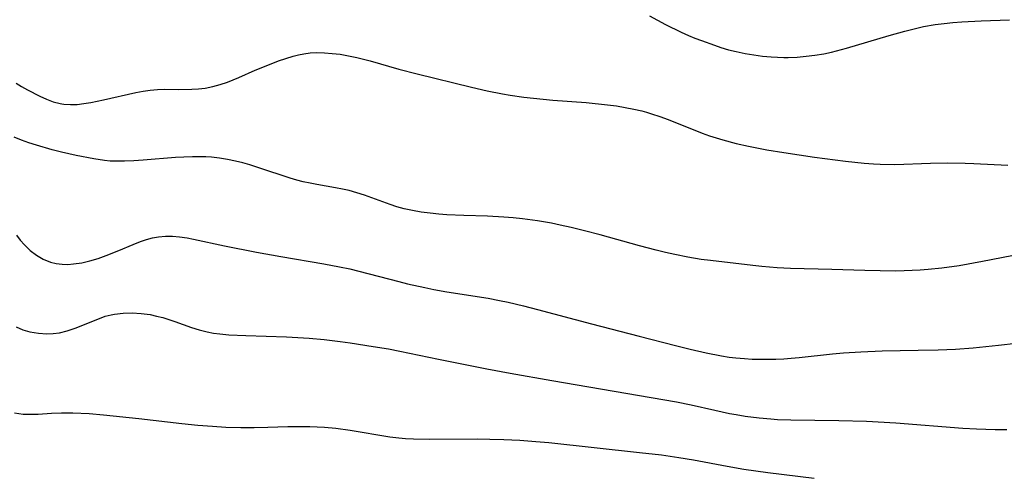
# Model space of a CAD drawing. Header units: metres. Extents: x 1073367 to 1082519, y 1569854 to 1574957.
# Tile 601 of 656: x 1078870 to 1079074, y 1573598 to 1573693. Entities that reach past the tile are written whole.
import ezdxf

# ---------------------------------------------------------------- set-up
doc = ezdxf.new("R2010")
doc.units = ezdxf.units.M
doc.layers.add('CGG_CurvaNivelLidar_v1', color=253, linetype='Continuous', lineweight=30)

msp = doc.modelspace()

# ---------------------------------------------------------------- linework, layer by layer
at = {"layer": 'CGG_CurvaNivelLidar_v1'}
for p, q in [((1079000.5958, 1573693.3337, 77), (1079003.9497, 1573691.5534, 77)), ((1079063.5934, 1573691.9446, 77), (1079065.4298, 1573692.0795, 77)), ((1079065.4298, 1573692.0795, 77), (1079069.5019, 1573692.2963, 77)), ((1079069.5019, 1573692.2963, 77), (1079075.3899, 1573692.514, 77)), ((1079003.9497, 1573691.5534, 77), (1079007.148, 1573689.9591, 77)), ((1079007.148, 1573689.9591, 77), (1079008.6727, 1573689.2708, 77)), ((1079050.3684, 1573689.222, 77), (1079053.5956, 1573690.1312, 77)), ((1079053.5956, 1573690.1312, 77), (1079054.9856, 1573690.5009, 77)), ((1079054.9856, 1573690.5009, 77), (1079057.4926, 1573691.0916, 77)), ((1079057.4926, 1573691.0916, 77), (1079059.9437, 1573691.5333, 77)), ((1079059.9437, 1573691.5333, 77), (1079061.7638, 1573691.7684, 77)), ((1079061.7638, 1573691.7684, 77), (1079063.5934, 1573691.9446, 77)), ((1079008.6727, 1573689.2708, 77), (1079010.0221, 1573688.7067, 77)), ((1079010.0221, 1573688.7067, 77), (1079011.384, 1573688.1739, 77)), ((1079011.384, 1573688.1739, 77), (1079014.0967, 1573687.198, 77)), ((1079041.5012, 1573686.5902, 77), (1079050.3684, 1573689.222, 77)), ((1079014.0967, 1573687.198, 77), (1079015.446, 1573686.7569, 77)), ((1079015.446, 1573686.7569, 77), (1079017.0222, 1573686.2905, 77)), ((1079017.0222, 1573686.2905, 77), (1079018.6121, 1573685.8828, 77)), ((1079018.6121, 1573685.8828, 77), (1079020.4545, 1573685.4958, 77)), ((1079038.4012, 1573685.7981, 77), (1079041.5012, 1573686.5902, 77)), ((1078922.0036, 1573683.3829, 76.5), (1078923.5397, 1573683.9531, 76.5)), ((1078923.5397, 1573683.9531, 76.5), (1078925.0792, 1573684.4769, 76.5)), ((1078925.0792, 1573684.4769, 76.5), (1078926.6196, 1573684.941, 76.5)), ((1078926.6196, 1573684.941, 76.5), (1078927.6987, 1573685.2192, 76.5)), ((1078927.6987, 1573685.2192, 76.5), (1078928.7844, 1573685.4387, 76.5)), ((1078928.7844, 1573685.4387, 76.5), (1078930.1247, 1573685.605, 76.5)), ((1078930.1247, 1573685.605, 76.5), (1078931.4817, 1573685.6724, 76.5)), ((1078931.4817, 1573685.6724, 76.5), (1078933.09, 1573685.6486, 76.5)), ((1078933.09, 1573685.6486, 76.5), (1078934.71, 1573685.5318, 76.5)), ((1078934.71, 1573685.5318, 76.5), (1078936.3367, 1573685.3347, 76.5)), ((1078936.3367, 1573685.3347, 76.5), (1078938.4153, 1573684.978, 76.5)), ((1078938.4153, 1573684.978, 76.5), (1078939.7943, 1573684.6814, 76.5)), ((1078939.7943, 1573684.6814, 76.5), (1078942.5944, 1573683.9684, 76.5)), ((1078942.5944, 1573683.9684, 76.5), (1078948.5724, 1573682.2502, 76.5)), ((1079020.4545, 1573685.4958, 77), (1079022.2576, 1573685.1893, 77)), ((1079022.2576, 1573685.1893, 77), (1079024.0699, 1573684.9471, 77)), ((1079024.0699, 1573684.9471, 77), (1079025.8884, 1573684.7743, 77)), ((1079025.8884, 1573684.7743, 77), (1079028.483, 1573684.6705, 77)), ((1079028.483, 1573684.6705, 77), (1079029.4072, 1573684.6799, 77)), ((1079029.4072, 1573684.6799, 77), (1079031.2635, 1573684.763, 77)), ((1079031.2635, 1573684.763, 77), (1079033.1176, 1573684.9227, 77)), ((1079033.1176, 1573684.9227, 77), (1079034.9663, 1573685.1553, 77)), ((1079034.9663, 1573685.1553, 77), (1079036.8061, 1573685.4638, 77)), ((1079036.8061, 1573685.4638, 77), (1079038.4012, 1573685.7981, 77)), ((1078915.2881, 1573680.526, 76.5), (1078918.6792, 1573682.0299, 76.5)), ((1078918.6792, 1573682.0299, 76.5), (1078922.0036, 1573683.3829, 76.5)), ((1078948.5724, 1573682.2502, 76.5), (1078952.3192, 1573681.2707, 76.5)), ((1078912.9841, 1573679.5715, 76.5), (1078915.2881, 1573680.526, 76.5)), ((1078952.3192, 1573681.2707, 76.5), (1078963.6567, 1573678.4639, 76.5)), ((1078869.054, 1573679.3542, 76.5), (1078870.2168, 1573678.618, 76.5)), ((1078870.2168, 1573678.618, 76.5), (1078871.4169, 1573677.9478, 76.5)), ((1078871.4169, 1573677.9478, 76.5), (1078874.0061, 1573676.6341, 76.5)), ((1078895.4308, 1573677.6575, 76.5), (1078896.9352, 1573677.8831, 76.5)), ((1078896.9352, 1573677.8831, 76.5), (1078898.4372, 1573678.0237, 76.5)), ((1078898.4372, 1573678.0237, 76.5), (1078899.886, 1573678.0661, 76.5)), ((1078899.886, 1573678.0661, 76.5), (1078902.7854, 1573678.0249, 76.5)), ((1078902.7854, 1573678.0249, 76.5), (1078905.5717, 1573678.0548, 76.5)), ((1078905.5717, 1573678.0548, 76.5), (1078906.9567, 1573678.1389, 76.5)), ((1078906.9567, 1573678.1389, 76.5), (1078908.3332, 1573678.3019, 76.5)), ((1078908.3332, 1573678.3019, 76.5), (1078909.9018, 1573678.6126, 76.5)), ((1078909.9018, 1573678.6126, 76.5), (1078911.4527, 1573679.042, 76.5)), ((1078911.4527, 1573679.042, 76.5), (1078912.9841, 1573679.5715, 76.5)), ((1078963.6567, 1573678.4639, 76.5), (1078966.9135, 1573677.7246, 76.5)), ((1078966.9135, 1573677.7246, 76.5), (1078970.1054, 1573677.1047, 76.5)), ((1078874.0061, 1573676.6341, 76.5), (1078875.3859, 1573676.0062, 76.5)), ((1078875.3859, 1573676.0062, 76.5), (1078876.7839, 1573675.4738, 76.5)), ((1078884.5646, 1573675.3413, 76.5), (1078887.2065, 1573675.8689, 76.5)), ((1078887.2065, 1573675.8689, 76.5), (1078893.9243, 1573677.3707, 76.5)), ((1078893.9243, 1573677.3707, 76.5), (1078895.4308, 1573677.6575, 76.5)), ((1078970.1054, 1573677.1047, 76.5), (1078971.6668, 1573676.845, 76.5)), ((1078971.6668, 1573676.845, 76.5), (1078974.4822, 1573676.4389, 76.5)), ((1078974.4822, 1573676.4389, 76.5), (1078978.522, 1573675.9705, 76.5)), ((1078978.522, 1573675.9705, 76.5), (1078980.5199, 1573675.7897, 76.5)), ((1078980.5199, 1573675.7897, 76.5), (1078987.4683, 1573675.2903, 76.5)), ((1078876.7839, 1573675.4738, 76.5), (1078878.2108, 1573675.0856, 76.5)), ((1078878.2108, 1573675.0856, 76.5), (1078878.5734, 1573675.0175, 76.5)), ((1078878.5734, 1573675.0175, 76.5), (1078878.9475, 1573674.9611, 76.5)), ((1078878.9475, 1573674.9611, 76.5), (1078880.3512, 1573674.8671, 76.5)), ((1078880.3512, 1573674.8671, 76.5), (1078881.7393, 1573674.9274, 76.5)), ((1078881.7393, 1573674.9274, 76.5), (1078883.1443, 1573675.0982, 76.5)), ((1078883.1443, 1573675.0982, 76.5), (1078884.5646, 1573675.3413, 76.5)), ((1078987.4683, 1573675.2903, 76.5), (1078991.9082, 1573674.8311, 76.5)), ((1078991.9082, 1573674.8311, 76.5), (1078993.7375, 1573674.5899, 76.5)), ((1078993.7375, 1573674.5899, 76.5), (1078995.5562, 1573674.3029, 76.5)), ((1078995.5562, 1573674.3029, 76.5), (1078997.3603, 1573673.9535, 76.5)), ((1078997.3603, 1573673.9535, 76.5), (1078998.9844, 1573673.5656, 76.5)), ((1078998.9844, 1573673.5656, 76.5), (1079000.0071, 1573673.2828, 76.5)), ((1079000.0071, 1573673.2828, 76.5), (1079001.0227, 1573672.9735, 76.5)), ((1079001.0227, 1573672.9735, 76.5), (1079002.7418, 1573672.39, 76.5)), ((1079002.7418, 1573672.39, 76.5), (1079004.446, 1573671.7541, 76.5)), ((1079004.446, 1573671.7541, 76.5), (1079011.5555, 1573668.9341, 76.5)), ((1078870.1718, 1573667.5059, 76), (1078868.6518, 1573668.0973, 76)), ((1078871.7074, 1573666.9542, 76), (1078870.1718, 1573667.5059, 76)), ((1079011.5555, 1573668.9341, 76.5), (1079013.0769, 1573668.3888, 76.5)), ((1079013.0769, 1573668.3888, 76.5), (1079015.8025, 1573667.5231, 76.5)), ((1079015.8025, 1573667.5231, 76.5), (1079018.5993, 1573666.768, 76.5)), ((1078873.3168, 1573666.428, 76), (1078871.7074, 1573666.9542, 76)), ((1078876.5696, 1573665.4905, 76), (1078873.3168, 1573666.428, 76)), ((1078878.5142, 1573664.9936, 76), (1078876.5696, 1573665.4905, 76)), ((1079018.5993, 1573666.768, 76.5), (1079021.1406, 1573666.2023, 76.5)), ((1079021.1406, 1573666.2023, 76.5), (1079024.9328, 1573665.4866, 76.5)), ((1079024.9328, 1573665.4866, 76.5), (1079028.4901, 1573664.905, 76.5)), ((1078881.5697, 1573664.2991, 76), (1078878.5142, 1573664.9936, 76)), ((1078885.1797, 1573663.5893, 76), (1078881.5697, 1573664.2991, 76)), ((1078887.4546, 1573663.2492, 76), (1078885.1797, 1573663.5893, 76)), ((1078902.1718, 1573663.8591, 76), (1078895.4718, 1573663.3202, 76)), ((1078903.926, 1573663.9594, 76), (1078902.1718, 1573663.8591, 76)), ((1078905.678, 1573664.0185, 76), (1078903.926, 1573663.9594, 76)), ((1078907.4258, 1573664.02, 76), (1078905.678, 1573664.0185, 76)), ((1078908.4528, 1573663.986, 76), (1078907.4258, 1573664.02, 76)), ((1078909.6175, 1573663.909, 76), (1078908.4528, 1573663.986, 76)), ((1078911.3079, 1573663.7179, 76), (1078909.6175, 1573663.909, 76)), ((1078912.9884, 1573663.4439, 76), (1078911.3079, 1573663.7179, 76)), ((1078914.6581, 1573663.0983, 76), (1078912.9884, 1573663.4439, 76)), ((1079028.4901, 1573664.905, 76.5), (1079034.8986, 1573663.9764, 76.5)), ((1079034.8986, 1573663.9764, 76.5), (1079041.3016, 1573663.1204, 76.5)), ((1078888.58, 1573663.1457, 76), (1078887.4546, 1573663.2492, 76)), ((1078889.6955, 1573663.0964, 76), (1078888.58, 1573663.1457, 76)), ((1078891.6085, 1573663.1015, 76), (1078889.6955, 1573663.0964, 76)), ((1078893.5351, 1573663.1857, 76), (1078891.6085, 1573663.1015, 76)), ((1078895.4718, 1573663.3202, 76), (1078893.5351, 1573663.1857, 76)), ((1078916.1235, 1573662.7392, 76), (1078914.6581, 1573663.0983, 76)), ((1078917.5786, 1573662.3346, 76), (1078916.1235, 1573662.7392, 76)), ((1078919.4714, 1573661.7442, 76), (1078917.5786, 1573662.3346, 76)), ((1078926.0116, 1573659.5585, 76), (1078919.4714, 1573661.7442, 76)), ((1079041.3016, 1573663.1204, 76.5), (1079045.1924, 1573662.6867, 76.5)), ((1079045.1924, 1573662.6867, 76.5), (1079047.1402, 1573662.5368, 76.5)), ((1079047.1402, 1573662.5368, 76.5), (1079048.5126, 1573662.4718, 76.5)), ((1079048.5126, 1573662.4718, 76.5), (1079051.5501, 1573662.4525, 76.5)), ((1079051.5501, 1573662.4525, 76.5), (1079058.9798, 1573662.6982, 76.5)), ((1079058.9798, 1573662.6982, 76.5), (1079062.5658, 1573662.7384, 76.5)), ((1079062.5658, 1573662.7384, 76.5), (1079066.1535, 1573662.6889, 76.5)), ((1079066.1535, 1573662.6889, 76.5), (1079067.9466, 1573662.6312, 76.5)), ((1079067.9466, 1573662.6312, 76.5), (1079075.0025, 1573662.2494, 76.5)), ((1078927.3491, 1573659.1656, 76), (1078926.0116, 1573659.5585, 76)), ((1078928.6946, 1573658.8178, 76), (1078927.3491, 1573659.1656, 76)), ((1078930.1024, 1573658.5132, 76), (1078928.6946, 1573658.8178, 76)), ((1078931.5178, 1573658.2516, 76), (1078930.1024, 1573658.5132, 76)), ((1078935.4212, 1573657.5949, 76), (1078931.5178, 1573658.2516, 76)), ((1078936.8382, 1573657.3212, 76), (1078935.4212, 1573657.5949, 76)), ((1078938.2428, 1573656.9976, 76), (1078936.8382, 1573657.3212, 76)), ((1078939.8421, 1573656.5442, 76), (1078938.2428, 1573656.9976, 76)), ((1078941.4229, 1573656.0193, 76), (1078939.8421, 1573656.5442, 76)), ((1078946.7462, 1573654.0699, 76), (1078941.4229, 1573656.0193, 76)), ((1078948.1631, 1573653.6246, 76), (1078946.7462, 1573654.0699, 76)), ((1078949.6275, 1573653.2329, 76), (1078948.1631, 1573653.6246, 76)), ((1078951.4069, 1573652.8453, 76), (1078949.6275, 1573653.2329, 76)), ((1078953.2069, 1573652.5319, 76), (1078951.4069, 1573652.8453, 76)), ((1078955.0222, 1573652.2797, 76), (1078953.2069, 1573652.5319, 76)), ((1078956.8489, 1573652.0804, 76), (1078955.0222, 1573652.2797, 76)), ((1078958.5194, 1573651.9428, 76), (1078956.8489, 1573652.0804, 76)), ((1078962.0672, 1573651.7868, 76), (1078958.5194, 1573651.9428, 76)), ((1078966.9508, 1573651.675, 76), (1078962.0672, 1573651.7868, 76)), ((1078970.3277, 1573651.4953, 76), (1078966.9508, 1573651.675, 76)), ((1078972.2896, 1573651.3368, 76), (1078970.3277, 1573651.4953, 76)), ((1078974.2477, 1573651.1382, 76), (1078972.2896, 1573651.3368, 76)), ((1078977.3312, 1573650.7182, 76), (1078974.2477, 1573651.1382, 76)), ((1078980.262, 1573650.1903, 76), (1078977.3312, 1573650.7182, 76)), ((1078982.0589, 1573649.8191, 76), (1078980.262, 1573650.1903, 76)), ((1078984.3559, 1573649.3038, 76), (1078982.0589, 1573649.8191, 76)), ((1078987.0965, 1573648.6383, 76), (1078984.3559, 1573649.3038, 76)), ((1078869.1206, 1573647.7509, 75.5), (1078869.9257, 1573646.7065, 75.5)), ((1078896.1233, 1573646.8138, 75.5), (1078897.3887, 1573647.1556, 75.5)), ((1078897.3887, 1573647.1556, 75.5), (1078898.6664, 1573647.3907, 75.5)), ((1078898.6664, 1573647.3907, 75.5), (1078900.1067, 1573647.5057, 75.5)), ((1078900.1067, 1573647.5057, 75.5), (1078901.5618, 1573647.4868, 75.5)), ((1078901.5618, 1573647.4868, 75.5), (1078903.028, 1573647.361, 75.5)), ((1078903.028, 1573647.361, 75.5), (1078904.5807, 1573647.1391, 75.5)), ((1078904.5807, 1573647.1391, 75.5), (1078905.8885, 1573646.904, 75.5)), ((1078990.3709, 1573647.7754, 76), (1078987.0965, 1573648.6383, 76)), ((1078998.5228, 1573645.4989, 76), (1078990.3709, 1573647.7754, 76)), ((1078869.9257, 1573646.7065, 75.5), (1078870.7767, 1573645.7212, 75.5)), ((1078870.7767, 1573645.7212, 75.5), (1078871.9668, 1573644.5558, 75.5)), ((1078890.3868, 1573644.5181, 75.5), (1078893.3737, 1573645.8039, 75.5)), ((1078893.3737, 1573645.8039, 75.5), (1078894.8673, 1573646.3894, 75.5)), ((1078894.8673, 1573646.3894, 75.5), (1078896.1233, 1573646.8138, 75.5)), ((1078905.8885, 1573646.904, 75.5), (1078912.3143, 1573645.5384, 75.5)), ((1078912.3143, 1573645.5384, 75.5), (1078919.0032, 1573644.2209, 75.5)), ((1079001.973, 1573644.5955, 76), (1078998.5228, 1573645.4989, 76)), ((1078871.9668, 1573644.5558, 75.5), (1078873.2906, 1573643.5521, 75.5)), ((1078873.2906, 1573643.5521, 75.5), (1078874.7188, 1573642.7402, 75.5)), ((1078886.0933, 1573642.8824, 75.5), (1078887.7896, 1573643.4671, 75.5)), ((1078887.7896, 1573643.4671, 75.5), (1078890.3868, 1573644.5181, 75.5)), ((1078919.0032, 1573644.2209, 75.5), (1078924.0427, 1573643.3075, 75.5)), ((1078924.0427, 1573643.3075, 75.5), (1078932.9381, 1573641.7733, 75.5)), ((1079003.9023, 1573644.1241, 76), (1079001.973, 1573644.5955, 76)), ((1079005.8375, 1573643.6844, 76), (1079003.9023, 1573644.1241, 76)), ((1079008.5588, 1573643.139, 76), (1079005.8375, 1573643.6844, 76)), ((1079011.2984, 1573642.6946, 76), (1079008.5588, 1573643.139, 76)), ((1079077.9843, 1573643.8599, 76), (1079069.7506, 1573642.2339, 76)), ((1078874.7188, 1573642.7402, 75.5), (1078876.2322, 1573642.1356, 75.5)), ((1078876.2322, 1573642.1356, 75.5), (1078877.4092, 1573641.8346, 75.5)), ((1078877.4092, 1573641.8346, 75.5), (1078878.617, 1573641.6715, 75.5)), ((1078878.617, 1573641.6715, 75.5), (1078879.7973, 1573641.6476, 75.5)), ((1078879.7973, 1573641.6476, 75.5), (1078880.9942, 1573641.733, 75.5)), ((1078880.9942, 1573641.733, 75.5), (1078882.6847, 1573641.9938, 75.5)), ((1078882.6847, 1573641.9938, 75.5), (1078884.3881, 1573642.3856, 75.5)), ((1078884.3881, 1573642.3856, 75.5), (1078886.0933, 1573642.8824, 75.5)), ((1078932.9381, 1573641.7733, 75.5), (1078936.2294, 1573641.1544, 75.5)), ((1078936.2294, 1573641.1544, 75.5), (1078938.3956, 1573640.7007, 75.5)), ((1079013.2362, 1573642.4301, 76), (1079011.2984, 1573642.6946, 76)), ((1079022.0705, 1573641.3846, 76), (1079013.2362, 1573642.4301, 76)), ((1079023.9227, 1573641.189, 76), (1079022.0705, 1573641.3846, 76)), ((1079027.1427, 1573640.9242, 76), (1079023.9227, 1573641.189, 76)), ((1079029.8667, 1573640.7948, 76), (1079027.1427, 1573640.9242, 76)), ((1079064.8843, 1573641.374, 76), (1079061.3061, 1573640.8558, 76)), ((1079069.7506, 1573642.2339, 76), (1079064.8843, 1573641.374, 76)), ((1078938.3956, 1573640.7007, 75.5), (1078940.2201, 1573640.2675, 75.5)), ((1078940.2201, 1573640.2675, 75.5), (1078948.5691, 1573638.0598, 75.5)), ((1079038.4944, 1573640.6047, 76), (1079029.8667, 1573640.7948, 76)), ((1079045.3023, 1573640.3535, 76), (1079038.4944, 1573640.6047, 76)), ((1079048.5076, 1573640.2741, 76), (1079045.3023, 1573640.3535, 76)), ((1079051.7438, 1573640.2694, 76), (1079048.5076, 1573640.2741, 76)), ((1079053.4728, 1573640.2979, 76), (1079051.7438, 1573640.2694, 76)), ((1079056.8384, 1573640.4365, 76), (1079053.4728, 1573640.2979, 76)), ((1079058.4738, 1573640.5556, 76), (1079056.8384, 1573640.4365, 76)), ((1079061.3061, 1573640.8558, 76), (1079058.4738, 1573640.5556, 76)), ((1078948.5691, 1573638.0598, 75.5), (1078950.343, 1573637.6308, 75.5)), ((1078950.343, 1573637.6308, 75.5), (1078953.9587, 1573636.8304, 75.5)), ((1078953.9587, 1573636.8304, 75.5), (1078955.7996, 1573636.4588, 75.5)), ((1078955.7996, 1573636.4588, 75.5), (1078958.5439, 1573635.9597, 75.5)), ((1078958.5439, 1573635.9597, 75.5), (1078967.1186, 1573634.6033, 75.5)), ((1078967.1186, 1573634.6033, 75.5), (1078969.4335, 1573634.1699, 75.5)), ((1078969.4335, 1573634.1699, 75.5), (1078971.2169, 1573633.7894, 75.5)), ((1078971.2169, 1573633.7894, 75.5), (1078974.4356, 1573633.0292, 75.5)), ((1078974.4356, 1573633.0292, 75.5), (1078977.3123, 1573632.3004, 75.5)), ((1078886.3645, 1573630.4305, 75), (1078887.5879, 1573630.8492, 75)), ((1078887.5879, 1573630.8492, 75), (1078888.8293, 1573631.1837, 75)), ((1078888.8293, 1573631.1837, 75), (1078889.4894, 1573631.3165, 75)), ((1078889.4894, 1573631.3165, 75), (1078891.3136, 1573631.5382, 75)), ((1078891.3136, 1573631.5382, 75), (1078893.1649, 1573631.5814, 75)), ((1078893.1649, 1573631.5814, 75), (1078895.0279, 1573631.4667, 75)), ((1078895.0279, 1573631.4667, 75), (1078896.8888, 1573631.2023, 75)), ((1078896.8888, 1573631.2023, 75), (1078898.2342, 1573630.9156, 75)), ((1078898.2342, 1573630.9156, 75), (1078899.5059, 1573630.5743, 75)), ((1078977.3123, 1573632.3004, 75.5), (1078988.5251, 1573629.3044, 75.5)), ((1078869.1069, 1573628.6465, 75), (1078870.4842, 1573628.0711, 75)), ((1078881.3151, 1573628.3826, 75), (1078886.3645, 1573630.4305, 75)), ((1078899.5059, 1573630.5743, 75), (1078902.0277, 1573629.7597, 75)), ((1078902.0277, 1573629.7597, 75), (1078905.4896, 1573628.555, 75)), ((1078988.5251, 1573629.3044, 75.5), (1078998.4738, 1573626.7515, 75.5)), ((1078870.4842, 1573628.0711, 75), (1078871.9172, 1573627.6513, 75)), ((1078871.9172, 1573627.6513, 75), (1078873.6858, 1573627.3394, 75)), ((1078873.6858, 1573627.3394, 75), (1078875.4807, 1573627.228, 75)), ((1078875.4807, 1573627.228, 75), (1078876.776, 1573627.2753, 75)), ((1078876.776, 1573627.2753, 75), (1078878.0633, 1573627.441, 75)), ((1078878.0633, 1573627.441, 75), (1078879.6992, 1573627.8357, 75)), ((1078879.6992, 1573627.8357, 75), (1078881.3151, 1573628.3826, 75)), ((1078905.4896, 1573628.555, 75), (1078907.1036, 1573628.048, 75)), ((1078907.1036, 1573628.048, 75), (1078908.7367, 1573627.6258, 75)), ((1078908.7367, 1573627.6258, 75), (1078910.0604, 1573627.372, 75)), ((1078910.0604, 1573627.372, 75), (1078911.399, 1573627.1887, 75)), ((1078911.399, 1573627.1887, 75), (1078913.2482, 1573627.0308, 75)), ((1078913.2482, 1573627.0308, 75), (1078916.8042, 1573626.874, 75)), ((1078916.8042, 1573626.874, 75), (1078925.2111, 1573626.5884, 75)), ((1078925.2111, 1573626.5884, 75), (1078929.9175, 1573626.3018, 75)), ((1078998.4738, 1573626.7515, 75.5), (1079006.026, 1573624.7581, 75.5)), ((1078929.9175, 1573626.3018, 75), (1078933.0368, 1573626.0032, 75)), ((1078933.0368, 1573626.0032, 75), (1078936.3697, 1573625.5991, 75)), ((1078936.3697, 1573625.5991, 75), (1078938.4649, 1573625.3139, 75)), ((1078938.4649, 1573625.3139, 75), (1078943.197, 1573624.5988, 75)), ((1078943.197, 1573624.5988, 75), (1078946.3791, 1573624.0756, 75)), ((1079006.026, 1573624.7581, 75.5), (1079009.0245, 1573624.0017, 75.5)), ((1079067.7956, 1573624.3003, 75.5), (1079073.0847, 1573624.8235, 75.5)), ((1079073.0847, 1573624.8235, 75.5), (1079076.7589, 1573625.2887, 75.5)), ((1078946.3791, 1573624.0756, 75), (1078948.7676, 1573623.6387, 75)), ((1078948.7676, 1573623.6387, 75), (1078956.8091, 1573621.9484, 75)), ((1079009.0245, 1573624.0017, 75.5), (1079012.3788, 1573623.2391, 75.5)), ((1079012.3788, 1573623.2391, 75.5), (1079015.5648, 1573622.6368, 75.5)), ((1079015.5648, 1573622.6368, 75.5), (1079017.164, 1573622.3908, 75.5)), ((1079031.7142, 1573622.3019, 75.5), (1079038.6324, 1573623.0518, 75.5)), ((1079038.6324, 1573623.0518, 75.5), (1079040.8911, 1573623.2486, 75.5)), ((1079040.8911, 1573623.2486, 75.5), (1079044.5152, 1573623.4882, 75.5)), ((1079044.5152, 1573623.4882, 75.5), (1079048.8846, 1573623.6666, 75.5)), ((1079048.8846, 1573623.6666, 75.5), (1079056.4136, 1573623.7808, 75.5)), ((1079056.4136, 1573623.7808, 75.5), (1079060.5418, 1573623.8858, 75.5)), ((1079060.5418, 1573623.8858, 75.5), (1079064.1712, 1573624.0546, 75.5)), ((1079064.1712, 1573624.0546, 75.5), (1079067.7956, 1573624.3003, 75.5)), ((1078956.8091, 1573621.9484, 75), (1078962.3496, 1573620.8192, 75)), ((1078962.3496, 1573620.8192, 75), (1078966.8544, 1573619.9357, 75)), ((1079017.164, 1573622.3908, 75.5), (1079018.5499, 1573622.2164, 75.5)), ((1079018.5499, 1573622.2164, 75.5), (1079020.3356, 1573622.0554, 75.5)), ((1079020.3356, 1573622.0554, 75.5), (1079021.9493, 1573621.9683, 75.5)), ((1079021.9493, 1573621.9683, 75.5), (1079023.5658, 1573621.928, 75.5)), ((1079023.5658, 1573621.928, 75.5), (1079026.803, 1573621.9636, 75.5)), ((1079026.803, 1573621.9636, 75.5), (1079028.4689, 1573622.0382, 75.5)), ((1079028.4689, 1573622.0382, 75.5), (1079030.0459, 1573622.149, 75.5)), ((1079030.0459, 1573622.149, 75.5), (1079031.7142, 1573622.3019, 75.5)), ((1078966.8544, 1573619.9357, 75), (1078971.6797, 1573619.0359, 75)), ((1078971.6797, 1573619.0359, 75), (1078980.3066, 1573617.4998, 75)), ((1078980.3066, 1573617.4998, 75), (1079000.9655, 1573613.9677, 75)), ((1079000.9655, 1573613.9677, 75), (1079006.1835, 1573613.0381, 75)), ((1079006.1835, 1573613.0381, 75), (1079009.2491, 1573612.4187, 75)), ((1079009.2491, 1573612.4187, 75), (1079014.1975, 1573611.3062, 75)), ((1078868.7327, 1573610.768, 74.5), (1078870.499, 1573610.5372, 74.5)), ((1078870.499, 1573610.5372, 74.5), (1078872.2905, 1573610.4742, 74.5)), ((1078872.2905, 1573610.4742, 74.5), (1078873.654, 1573610.5127, 74.5)), ((1078873.654, 1573610.5127, 74.5), (1078876.4069, 1573610.6794, 74.5)), ((1078876.4069, 1573610.6794, 74.5), (1078878.523, 1573610.7644, 74.5)), ((1078878.523, 1573610.7644, 74.5), (1078880.8415, 1573610.7551, 74.5)), ((1078880.8415, 1573610.7551, 74.5), (1078884.2238, 1573610.6116, 74.5)), ((1078884.2238, 1573610.6116, 74.5), (1078887.2212, 1573610.3544, 74.5)), ((1078887.2212, 1573610.3544, 74.5), (1078894.5799, 1573609.5781, 74.5)), ((1079014.1975, 1573611.3062, 75), (1079017.2113, 1573610.6617, 75)), ((1079017.2113, 1573610.6617, 75), (1079018.5797, 1573610.4037, 75)), ((1079018.5797, 1573610.4037, 75), (1079020.4702, 1573610.0996, 75)), ((1078894.5799, 1573609.5781, 74.5), (1078903.5122, 1573608.5683, 74.5)), ((1078903.5122, 1573608.5683, 74.5), (1078906.8392, 1573608.2253, 74.5)), ((1078906.8392, 1573608.2253, 74.5), (1078909.8748, 1573607.976, 74.5)), ((1079020.4702, 1573610.0996, 75), (1079023.4028, 1573609.7302, 75)), ((1079023.4028, 1573609.7302, 75), (1079025.793, 1573609.5098, 75)), ((1079025.793, 1573609.5098, 75), (1079027.1497, 1573609.4165, 75)), ((1079027.1497, 1573609.4165, 75), (1079029.9329, 1573609.2969, 75)), ((1079029.9329, 1573609.2969, 75), (1079039.9228, 1573609.2042, 75)), ((1079039.9228, 1573609.2042, 75), (1079045.696, 1573609.0274, 75)), ((1079045.696, 1573609.0274, 75), (1079051.7354, 1573608.6765, 75)), ((1079051.7354, 1573608.6765, 75), (1079065.6867, 1573607.6244, 75)), ((1078909.8748, 1573607.976, 74.5), (1078912.617, 1573607.8157, 74.5)), ((1078912.617, 1573607.8157, 74.5), (1078915.7649, 1573607.7132, 74.5)), ((1078915.7649, 1573607.7132, 74.5), (1078918.4912, 1573607.6998, 74.5)), ((1078918.4912, 1573607.6998, 74.5), (1078921.3471, 1573607.772, 74.5)), ((1078921.3471, 1573607.772, 74.5), (1078925.528, 1573607.9271, 74.5)), ((1078925.528, 1573607.9271, 74.5), (1078928.5005, 1573607.969, 74.5)), ((1078928.5005, 1573607.969, 74.5), (1078930.0324, 1573607.942, 74.5)), ((1078930.0324, 1573607.942, 74.5), (1078933.0913, 1573607.7832, 74.5)), ((1078933.0913, 1573607.7832, 74.5), (1078935.4937, 1573607.5674, 74.5)), ((1078935.4937, 1573607.5674, 74.5), (1078938.4292, 1573607.2004, 74.5)), ((1078938.4292, 1573607.2004, 74.5), (1078946.6978, 1573605.8015, 74.5)), ((1079065.6867, 1573607.6244, 75), (1079068.5223, 1573607.4585, 75)), ((1079068.5223, 1573607.4585, 75), (1079072.3515, 1573607.3273, 75)), ((1079072.3515, 1573607.3273, 75), (1079074.789, 1573607.3054, 75)), ((1078946.6978, 1573605.8015, 74.5), (1078948.5787, 1573605.5618, 74.5)), ((1078948.5787, 1573605.5618, 74.5), (1078949.9121, 1573605.4424, 74.5)), ((1078949.9121, 1573605.4424, 74.5), (1078951.6094, 1573605.3456, 74.5)), ((1078951.6094, 1573605.3456, 74.5), (1078955.0179, 1573605.2753, 74.5)), ((1078955.0179, 1573605.2753, 74.5), (1078964.822, 1573605.3473, 74.5)), ((1078964.822, 1573605.3473, 74.5), (1078967.4304, 1573605.3299, 74.5)), ((1078967.4304, 1573605.3299, 74.5), (1078970.3207, 1573605.2391, 74.5)), ((1078970.3207, 1573605.2391, 74.5), (1078973.6702, 1573605.0686, 74.5)), ((1078973.6702, 1573605.0686, 74.5), (1078977.0172, 1573604.8342, 74.5)), ((1078977.0172, 1573604.8342, 74.5), (1078979.6671, 1573604.5961, 74.5)), ((1078979.6671, 1573604.5961, 74.5), (1078998.4951, 1573602.5604, 74.5)), ((1078998.4951, 1573602.5604, 74.5), (1079003.0959, 1573602.0149, 74.5)), ((1079003.0959, 1573602.0149, 74.5), (1079006.6726, 1573601.5147, 74.5)), ((1079006.6726, 1573601.5147, 74.5), (1079009.7644, 1573600.9961, 74.5)), ((1079009.7644, 1573600.9961, 74.5), (1079016.7001, 1573599.6675, 74.5)), ((1079016.7001, 1573599.6675, 74.5), (1079020.1954, 1573599.089, 74.5)), ((1079020.1954, 1573599.089, 74.5), (1079025.1946, 1573598.3972, 74.5)), ((1079025.1946, 1573598.3972, 74.5), (1079034.7852, 1573597.1955, 74.5))]:
    msp.add_line(p, q, dxfattribs=at)

doc.saveas('drawing.dxf')
